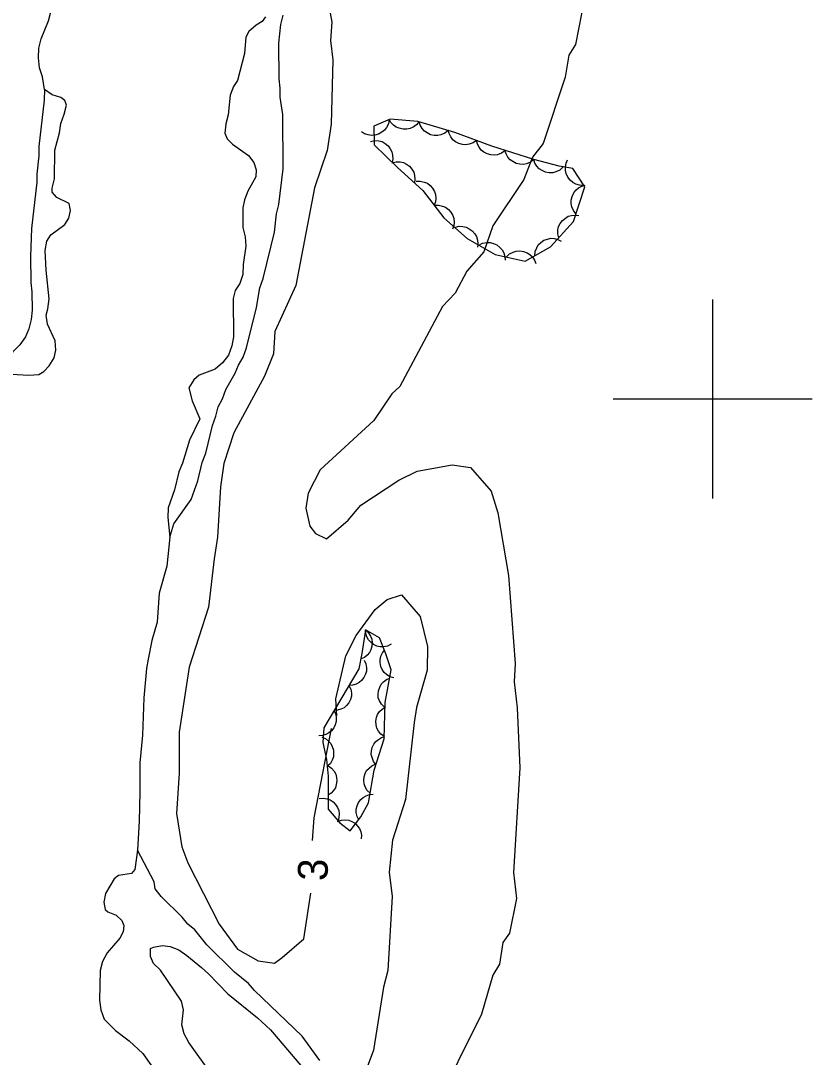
# Model space of a CAD drawing. Extents: x 282461 to 284471, y 5554090 to 5557646.
# Drawn here: x 283530.4 to 283610, y 5555733.8 to 5555838 of the extents above; entities that cross this region are included whole.
import ezdxf

# ---------------------------------------------------------------- set-up
doc = ezdxf.new("R2010")
doc.units = 0
for name, color, linetype in [('Niveau 2', 7, 'Continuous'), ('Niveau 4', 7, 'Continuous'), ('Niveau 44', 7, 'Continuous'), ('Niveau 61', 7, 'Continuous'), ('Niveau 7', 7, 'Continuous')]:
    doc.layers.add(name, color=color, linetype=linetype)

msp = doc.modelspace()

# ---------------------------------------------------------------- linework, layer by layer
at = {"layer": 'Niveau 2'}
for points in [[(283559.53, 5555849.53), (283561.71, 5555837.89), (283561.58, 5555836.03), (283561.8, 5555834.1), (283561.64, 5555827.64), (283561.25, 5555824.97), (283559.96, 5555821.23), (283558.09, 5555811.42), (283555.98, 5555806.78), (283555.83, 5555804.55), (283554.95, 5555802.3), (283551.86, 5555796.61), (283550.84, 5555793.51), (283550.52, 5555791.18), (283550.23, 5555786.1), (283549.89, 5555783.93), (283549.31, 5555779.06), (283547.37, 5555773.03), (283546.37, 5555766.51), (283546.37, 5555762.38), (283546.09, 5555758.33), (283546.63, 5555754.99), (283547.23, 5555753.36), (283550.38, 5555747.21), (283552.23, 5555744.68), (283554.3, 5555743.53), (283555.95, 5555743.27), (283556.71, 5555743.84), (283558.9, 5555745.74), (283559.61, 5555750.33)], [(283587.09, 5555840.28), (283586.2, 5555835.63), (283585.52, 5555834.55), (283585.17, 5555832.36), (283582.95, 5555825.7), (283581.88, 5555824.32), (283581, 5555822.08), (283577.88, 5555817.41), (283576.98, 5555814.8), (283575.28, 5555812.84), (283574.09, 5555810.63), (283572.84, 5555809.28), (283568.53, 5555801.24), (283567.75, 5555800.51), (283565.93, 5555797.84), (283560.53, 5555792.87), (283559.33, 5555790.52), (283559.08, 5555789.02), (283559.5, 5555787.22), (283560.07, 5555786.46), (283561.18, 5555785.95), (283563.36, 5555787.81), (283564.63, 5555789.32), (283568.45, 5555791.84), (283570.28, 5555792.75), (283573.82, 5555793.38), (283575.65, 5555793.1), (283577.71, 5555790.74), (283578.4, 5555788.56), (283579.46, 5555782.24), (283580.14, 5555773.42), (283580.03, 5555771.56), (283580.34, 5555768.95), (283580.59, 5555762.91), (283579.98, 5555752.4), (283580.26, 5555749.79), (283579.58, 5555746.29), (283578.9, 5555745.37), (283578.57, 5555743.17), (283577.89, 5555742.09), (283576.75, 5555738.14), (283572.03, 5555728.63)], [(283562.21, 5555768.13), (283562.12, 5555769.85), (283563.12, 5555774.17), (283564.14, 5555776.23), (283566.08, 5555778.82), (283567.27, 5555779.85), (283568.7, 5555780.31), (283570.59, 5555778.14), (283571.33, 5555775.12), (283571.28, 5555772.73), (283570.23, 5555768.97), (283570, 5555767.46), (283569.13, 5555759.72), (283567.8, 5555755.65), (283567.46, 5555752.43), (283567.77, 5555749.98), (283567.34, 5555742.53), (283566.89, 5555740.88), (283565.9, 5555734.53), (283563.84, 5555729.04)], [(283559.76, 5555755.61), (283559.93, 5555757.89), (283561.68, 5555766.86)]]:
    msp.add_lwpolyline(points, dxfattribs=at)
at = {"layer": 'Niveau 4'}
for points in [[(283532.49, 5555836.2), (283533.23, 5555838), (283533.91, 5555840.62)], [(283555.04, 5555838.41), (283554.7, 5555837.94), (283554.12, 5555837.59), (283553.37, 5555836.95), (283553.08, 5555836.36), (283552.92, 5555834.74), (283552.24, 5555832.01), (283551.84, 5555831.42), (283551.5, 5555830.55), (283551.28, 5555828.58), (283551.06, 5555827.65), (283550.95, 5555826.72), (283551.19, 5555826.14), (283551.72, 5555825.63), (283553.35, 5555824.48), (283553.88, 5555823.79), (283554.12, 5555823.04), (283554.07, 5555822.34), (283553.27, 5555820.88), (283552.92, 5555820.01), (283552.76, 5555819.2), (283552.77, 5555817.23), (283553.01, 5555816.3), (283553.08, 5555815.37), (283552.8, 5555813.52), (283552.75, 5555812.53), (283552.47, 5555811.6), (283552.01, 5555810.9), (283551.78, 5555810.09), (283551.82, 5555806.26), (283551.65, 5555805.33), (283551.31, 5555804.4), (283550.73, 5555803.65), (283549.98, 5555803), (283548.36, 5555802.41), (283547.84, 5555801.94), (283547.32, 5555801.13), (283547.68, 5555799.8), (283548.45, 5555798), (283547.42, 5555795.85), (283546.69, 5555793.53), (283546.34, 5555792.66), (283545.89, 5555790.86), (283545.27, 5555789.05), (283545.22, 5555788.07), (283545.41, 5555786.1), (283545.14, 5555783.2), (283544.35, 5555780.47), (283544.14, 5555777.57)], [(283529.52, 5555802.49), (283531.26, 5555802.39), (283532.25, 5555802.46), (283532.77, 5555802.75), (283533.29, 5555803.34), (283533.81, 5555804.15), (283533.97, 5555804.91), (283533.91, 5555805.83), (283533.14, 5555807.51), (283533.01, 5555808.43), (283533.18, 5555809.07), (283533.29, 5555810.06), (283532.98, 5555812.96), (283532.9, 5555814.93), (283533.07, 5555815.85), (283533.47, 5555816.5), (283534.86, 5555817.55), (283535.26, 5555818.19), (283535.43, 5555818.95), (283535.31, 5555819.64), (283534.08, 5555820.27), (283533.61, 5555820.79), (283533.61, 5555821.19), (283533.83, 5555822.12), (283533.87, 5555825.02), (283534.32, 5555826.76), (283534.48, 5555827.69), (283534.82, 5555828.62), (283535.05, 5555829.55), (283534.87, 5555830.02), (283534.46, 5555830.3), (283533.59, 5555830.58), (283532.83, 5555831.1), (283532.64, 5555832.37), (283532.34, 5555833.3), (283532.22, 5555834.28), (283532.27, 5555835.27), (283532.49, 5555836.2)], [(283544.14, 5555777.57), (283543.63, 5555775.71), (283543.24, 5555773.85), (283543.08, 5555772.92), (283542.81, 5555769.97), (283542.67, 5555766.2), (283542.4, 5555763.42), (283542.42, 5555760.46), (283542.33, 5555757.56), (283542.18, 5555754.64), (283541.91, 5555752.69), (283541.56, 5555752.28), (283540.28, 5555752.1), (283539.82, 5555751.75), (283538.96, 5555750.29), (283538.79, 5555749.42), (283538.92, 5555748.67), (283539.21, 5555748.44), (283540.02, 5555748.1), (283540.61, 5555747.58), (283540.79, 5555747.06), (283540.74, 5555746.42), (283540.39, 5555745.78), (283539.13, 5555744.33), (283538.67, 5555743.45), (283538.44, 5555742.53), (283538.35, 5555739.57), (283538.48, 5555738.59), (283538.83, 5555737.66), (283539.95, 5555736.51), (283541.35, 5555735.48), (283542.7, 5555734.21), (283544.87, 5555731.16)], [(283549.63, 5555732.12), (283547.34, 5555735.29), (283546.87, 5555736.16), (283546.63, 5555737.08), (283546.79, 5555738.59), (283546.61, 5555739.46), (283544.49, 5555742.57), (283543.79, 5555743.26), (283543.49, 5555743.95), (283543.48, 5555744.77), (283543.77, 5555744.88), (283544.7, 5555745.06), (283545.46, 5555744.95), (283546.33, 5555744.61), (283547.15, 5555744.04), (283548.62, 5555742.83), (283549.32, 5555742.2), (283551.25, 5555740.19), (283554.24, 5555737.78), (283555.53, 5555736.57), (283558.58, 5555733)]]:
    msp.add_lwpolyline(points, dxfattribs=at)
at = {"layer": 'Niveau 44'}
for points in [[(283567.47, 5555828.08), (283567.4, 5555827.67), (283567.21, 5555827.3), (283567.02, 5555827.03), (283566.74, 5555826.81), (283566.41, 5555826.63), (283566.03, 5555826.53), (283565.71, 5555826.49), (283565.36, 5555826.55), (283565, 5555826.67), (283564.69, 5555826.86)], [(283582, 5555824.06), (283577.8, 5555825.42), (283574.08, 5555826.78), (283570.35, 5555827.91), (283567.56, 5555828.12), (283565.94, 5555827.41), (283565.96, 5555825.56), (283568.3, 5555823.26), (283570.87, 5555820.97), (283572.98, 5555818.2), (283575.32, 5555816.14), (283578.12, 5555814.54), (283581.15, 5555813.87), (283583.69, 5555815.28), (283586, 5555817.84), (283587.13, 5555821.32), (283585.95, 5555823.17), (283584.56, 5555823.39), (283582, 5555824.06)], [(283570.49, 5555827.9), (283570.23, 5555827.57), (283569.89, 5555827.33), (283569.59, 5555827.18), (283569.24, 5555827.12), (283568.87, 5555827.11), (283568.49, 5555827.21), (283568.18, 5555827.32), (283567.9, 5555827.54), (283567.65, 5555827.81), (283567.46, 5555828.13)], [(283573.39, 5555826.99), (283573.06, 5555826.72), (283572.68, 5555826.57), (283572.35, 5555826.49), (283572, 5555826.5), (283571.63, 5555826.57), (283571.29, 5555826.75), (283571.01, 5555826.92), (283570.78, 5555827.2), (283570.59, 5555827.52), (283570.48, 5555827.87)], [(283576.25, 5555825.99), (283575.91, 5555825.74), (283575.52, 5555825.61), (283575.19, 5555825.54), (283574.84, 5555825.57), (283574.47, 5555825.67), (283574.14, 5555825.86), (283573.87, 5555826.06), (283573.66, 5555826.34), (283573.49, 5555826.68), (283573.4, 5555827.03)], [(283565.61, 5555825.9), (283566.02, 5555825.99), (283566.43, 5555825.95), (283566.76, 5555825.87), (283567.07, 5555825.7), (283567.36, 5555825.46), (283567.58, 5555825.14), (283567.75, 5555824.86), (283567.82, 5555824.51), (283567.84, 5555824.13), (283567.77, 5555823.78)], [(283579.1, 5555824.95), (283578.76, 5555824.7), (283578.37, 5555824.56), (283578.04, 5555824.5), (283577.68, 5555824.53), (283577.32, 5555824.63), (283576.99, 5555824.82), (283576.72, 5555825.01), (283576.51, 5555825.3), (283576.34, 5555825.63), (283576.25, 5555825.99)], [(283582, 5555824.06), (283581.67, 5555823.8), (283581.28, 5555823.65), (283580.96, 5555823.57), (283580.6, 5555823.59), (283580.24, 5555823.68), (283579.9, 5555823.86), (283579.62, 5555824.04), (283579.4, 5555824.32), (283579.22, 5555824.64), (283579.11, 5555824.99)], [(283584.93, 5555823.29), (283584.62, 5555823.01), (283584.24, 5555822.84), (283583.92, 5555822.75), (283583.57, 5555822.75), (283583.2, 5555822.81), (283582.85, 5555822.97), (283582.56, 5555823.14), (283582.32, 5555823.4), (283582.12, 5555823.72), (283582, 5555824.06)], [(283567.75, 5555823.75), (283568.16, 5555823.85), (283568.57, 5555823.83), (283568.9, 5555823.78), (283569.22, 5555823.61), (283569.51, 5555823.39), (283569.76, 5555823.09), (283569.94, 5555822.81), (283570.03, 5555822.47), (283570.06, 5555822.09), (283570.01, 5555821.73)], [(283587.03, 5555821.47), (283586.61, 5555821.48), (283586.22, 5555821.61), (283585.92, 5555821.76), (283585.66, 5555822), (283585.43, 5555822.3), (283585.28, 5555822.66), (283585.18, 5555822.97), (283585.19, 5555823.33), (283585.26, 5555823.7), (283585.4, 5555824.03)], [(283570.18, 5555821.88), (283570.6, 5555821.91), (283571, 5555821.81), (283571.31, 5555821.69), (283571.59, 5555821.47), (283571.84, 5555821.19), (283572.02, 5555820.85), (283572.14, 5555820.54), (283572.17, 5555820.19), (283572.13, 5555819.81), (283572.01, 5555819.47)], [(283586.25, 5555818.61), (283585.99, 5555818.94), (283585.84, 5555819.32), (283585.76, 5555819.65), (283585.78, 5555820), (283585.87, 5555820.37), (283586.05, 5555820.71), (283586.23, 5555820.99), (283586.51, 5555821.21), (283586.84, 5555821.39), (283587.19, 5555821.49)], [(283572.01, 5555819.47), (283572.44, 5555819.49), (283572.83, 5555819.4), (283573.15, 5555819.27), (283573.43, 5555819.06), (283573.68, 5555818.78), (283573.86, 5555818.44), (283573.98, 5555818.13), (283574, 5555817.77), (283573.97, 5555817.4), (283573.85, 5555817.06)], [(283584.51, 5555816.19), (283584.41, 5555816.6), (283584.43, 5555817.01), (283584.49, 5555817.34), (283584.65, 5555817.65), (283584.88, 5555817.95), (283585.18, 5555818.19), (283585.46, 5555818.37), (283585.81, 5555818.46), (283586.18, 5555818.49), (283586.54, 5555818.44)], [(283574.06, 5555817.25), (283574.47, 5555817.36), (283574.88, 5555817.34), (283575.21, 5555817.28), (283575.53, 5555817.12), (283575.83, 5555816.9), (283576.07, 5555816.6), (283576.25, 5555816.32), (283576.34, 5555815.98), (283576.38, 5555815.61), (283576.34, 5555815.25)], [(283576.5, 5555815.47), (283576.87, 5555815.65), (283577.28, 5555815.72), (283577.61, 5555815.73), (283577.96, 5555815.64), (283578.3, 5555815.48), (283578.6, 5555815.24), (283578.83, 5555815), (283578.99, 5555814.68), (283579.1, 5555814.33), (283579.13, 5555813.96)], [(283582.11, 5555814.4), (283582.14, 5555814.82), (283582.3, 5555815.2), (283582.46, 5555815.49), (283582.72, 5555815.74), (283583.03, 5555815.95), (283583.39, 5555816.08), (283583.71, 5555816.15), (283584.07, 5555816.13), (283584.43, 5555816.04), (283584.76, 5555815.87)], [(283579.26, 5555814.29), (283579.56, 5555814.58), (283579.93, 5555814.76), (283580.25, 5555814.87), (283580.6, 5555814.89), (283580.97, 5555814.84), (283581.33, 5555814.69), (283581.62, 5555814.54), (283581.87, 5555814.28), (283582.08, 5555813.97), (283582.22, 5555813.63)], [(283565.09, 5555776.78), (283564.74, 5555774.41), (283564.42, 5555772.86), (283560.89, 5555766.95), (283560.8, 5555765.48), (283561.17, 5555763.77), (283561.34, 5555762.08), (283561.34, 5555758.76), (283562.5, 5555757.38), (283563.56, 5555756.6), (283564.61, 5555758), (283565.39, 5555759.41), (283565.96, 5555762.68), (283566.98, 5555765.84), (283567.07, 5555769.48), (283567.67, 5555772.78), (283567.15, 5555774.37), (283566.5, 5555775.99), (283565.09, 5555776.78)], [(283565.09, 5555776.78), (283565.39, 5555776.5), (283565.6, 5555776.16), (283565.72, 5555775.86), (283565.76, 5555775.52), (283565.74, 5555775.15), (283565.62, 5555774.79), (283565.49, 5555774.5), (283565.26, 5555774.24), (283564.98, 5555774.02), (283564.66, 5555773.86)], [(283567.66, 5555775.34), (283567.3, 5555775.15), (283566.9, 5555775.09), (283566.58, 5555775.07), (283566.24, 5555775.16), (283565.91, 5555775.31), (283565.62, 5555775.55), (283565.39, 5555775.77), (283565.23, 5555776.08), (283565.12, 5555776.43), (283565.09, 5555776.78)], [(283567.94, 5555771.96), (283567.54, 5555772.07), (283567.21, 5555772.29), (283566.96, 5555772.5), (283566.77, 5555772.79), (283566.63, 5555773.12), (283566.58, 5555773.5), (283566.56, 5555773.82), (283566.65, 5555774.15), (283566.81, 5555774.48), (283567.02, 5555774.76)], [(283564.95, 5555773.74), (283565.12, 5555773.37), (283565.18, 5555772.97), (283565.18, 5555772.65), (283565.09, 5555772.32), (283564.93, 5555771.99), (283564.68, 5555771.7), (283564.45, 5555771.48), (283564.14, 5555771.33), (283563.79, 5555771.23), (283563.43, 5555771.21)], [(283563.43, 5555771.21), (283563.61, 5555770.84), (283563.67, 5555770.44), (283563.67, 5555770.12), (283563.57, 5555769.78), (283563.41, 5555769.46), (283563.17, 5555769.17), (283562.94, 5555768.95), (283562.62, 5555768.8), (283562.28, 5555768.7), (283561.92, 5555768.68)], [(283566.99, 5555769.03), (283566.69, 5555769.31), (283566.5, 5555769.66), (283566.38, 5555769.97), (283566.36, 5555770.31), (283566.39, 5555770.67), (283566.52, 5555771.03), (283566.66, 5555771.32), (283566.9, 5555771.57), (283567.19, 5555771.79), (283567.52, 5555771.93)], [(283566.99, 5555766.07), (283566.65, 5555766.31), (283566.41, 5555766.62), (283566.24, 5555766.91), (283566.16, 5555767.24), (283566.14, 5555767.6), (283566.21, 5555767.97), (283566.31, 5555768.28), (283566.51, 5555768.57), (283566.76, 5555768.83), (283567.06, 5555769.02)], [(283561.92, 5555768.68), (283562.1, 5555768.31), (283562.15, 5555767.91), (283562.16, 5555767.58), (283562.06, 5555767.25), (283561.9, 5555766.93), (283561.66, 5555766.64), (283561.42, 5555766.42), (283561.11, 5555766.27), (283560.76, 5555766.16), (283560.41, 5555766.14)], [(283560.69, 5555766), (283561.07, 5555765.85), (283561.38, 5555765.6), (283561.6, 5555765.36), (283561.76, 5555765.06), (283561.87, 5555764.71), (283561.89, 5555764.33), (283561.87, 5555764.01), (283561.74, 5555763.69), (283561.56, 5555763.37), (283561.31, 5555763.12)], [(283566.14, 5555763.25), (283565.89, 5555763.57), (283565.75, 5555763.95), (283565.67, 5555764.26), (283565.69, 5555764.61), (283565.77, 5555764.96), (283565.94, 5555765.3), (283566.12, 5555765.56), (283566.39, 5555765.78), (283566.71, 5555765.96), (283567.05, 5555766.06)], [(283561.34, 5555763.11), (283561.68, 5555762.88), (283561.93, 5555762.57), (283562.1, 5555762.29), (283562.19, 5555761.96), (283562.22, 5555761.6), (283562.16, 5555761.23), (283562.07, 5555760.92), (283561.88, 5555760.63), (283561.63, 5555760.36), (283561.34, 5555760.16)], [(283565.56, 5555760.36), (283565.26, 5555760.65), (283565.07, 5555761), (283564.95, 5555761.3), (283564.92, 5555761.65), (283564.95, 5555762.01), (283565.07, 5555762.36), (283565.21, 5555762.65), (283565.45, 5555762.9), (283565.74, 5555763.13), (283566.06, 5555763.27)], [(283560.44, 5555759.83), (283560.85, 5555759.88), (283561.24, 5555759.8), (283561.55, 5555759.7), (283561.83, 5555759.5), (283562.09, 5555759.24), (283562.28, 5555758.92), (283562.41, 5555758.62), (283562.45, 5555758.28), (283562.43, 5555757.92), (283562.34, 5555757.57)], [(283564.43, 5555757.68), (283564.24, 5555758.04), (283564.17, 5555758.44), (283564.16, 5555758.76), (283564.25, 5555759.1), (283564.39, 5555759.43), (283564.63, 5555759.72), (283564.85, 5555759.95), (283565.16, 5555760.11), (283565.51, 5555760.23), (283565.86, 5555760.26)], [(283562.29, 5555757.53), (283562.68, 5555757.67), (283563.08, 5555757.69), (283563.41, 5555757.66), (283563.73, 5555757.53), (283564.04, 5555757.34), (283564.3, 5555757.07), (283564.5, 5555756.82), (283564.62, 5555756.49), (283564.68, 5555756.14), (283564.67, 5555755.78)]]:
    msp.add_lwpolyline(points, dxfattribs=at)
at = {"layer": 'Niveau 61'}
for points in [[(283600, 5555790), (283600, 5555810)], [(283590, 5555800), (283610, 5555800)]]:
    msp.add_lwpolyline(points, dxfattribs=at)
at = {"layer": 'Niveau 7'}
for points in [[(283545.41, 5555786.1), (283545.84, 5555787.46), (283547.56, 5555789.91), (283548.24, 5555791.77), (283548.69, 5555793.63), (283549.03, 5555794.56), (283549.71, 5555797.35), (283550.05, 5555798.28), (283550.27, 5555799.21), (283550.73, 5555800.02), (283551.07, 5555800.95), (283551.99, 5555802.58), (283552.33, 5555803.4), (283552.79, 5555804.21), (283553.13, 5555805.14), (283554.15, 5555809.21), (283554.48, 5555811.18), (283554.82, 5555812.11), (283555.95, 5555816.76), (283556.16, 5555818.62), (283556.39, 5555819.55), (283556.83, 5555823.14), (283556.78, 5555828.59), (283556.53, 5555830.33), (283556.53, 5555831.26), (283556.4, 5555832.19), (283556.37, 5555835.78), (283556.59, 5555837.64), (283556.82, 5555838.57)], [(283532.83, 5555831.1), (283532.81, 5555830.03), (283532.26, 5555825.39), (283532.27, 5555824.46), (283532.05, 5555822.6), (283532.06, 5555821.79), (283531.52, 5555817.15), (283531.42, 5555814.36), (283531.45, 5555811.7), (283531.57, 5555810.77), (283531.59, 5555808.92), (283531.48, 5555807.99), (283531.25, 5555807.06), (283530.91, 5555806.24), (283530.34, 5555805.43), (283527.68, 5555802.74), (283526.87, 5555802.16), (283523.53, 5555798.65), (283521.91, 5555797.48), (283521.22, 5555796.89), (283521.04, 5555796.53)], [(283560.5, 5555733.51), (283558.74, 5555735.93), (283553.93, 5555740.53), (283553.34, 5555741.22), (283551.94, 5555742.37), (283549.13, 5555745.13), (283547.95, 5555746.63), (283547.25, 5555747.2), (283546.66, 5555747.9), (283544.55, 5555749.97), (283543.96, 5555750.77), (283543.84, 5555751.47), (283542.18, 5555754.64)]]:
    msp.add_lwpolyline(points, dxfattribs=at)

# ---------------------------------------------------------------- texts
at = {"layer": 'Niveau 2'}
msp.add_text('3', height=3, rotation=88.3894, dxfattribs=at).set_placement((283561.27, 5555751.52))

doc.saveas('drawing.dxf')
